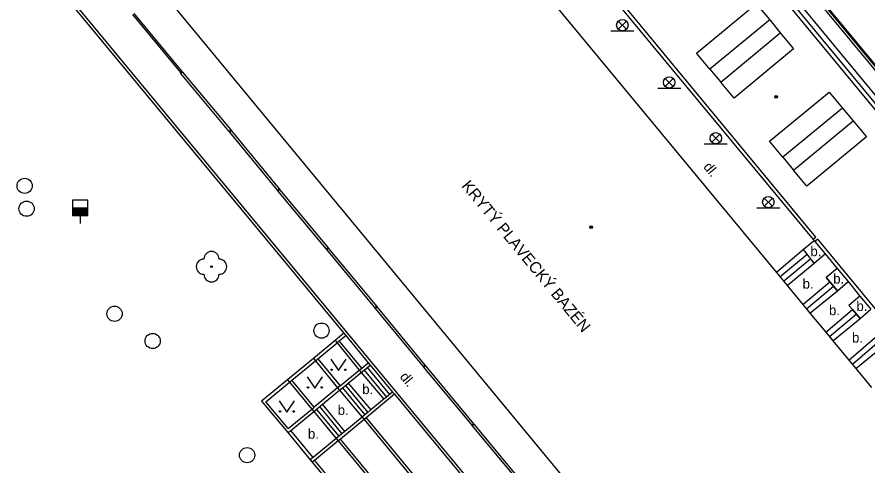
# Model space of a CAD drawing. Extents: x -600391 to -599491, y -1160176 to -1159402.
# Drawn here: x -599751.9 to -599696.1, y -1159877.5 to -1159848.1 of the extents above; entities that cross this region are included whole.
import ezdxf

# ---------------------------------------------------------------- set-up
doc = ezdxf.new("R2010")
doc.units = 0
for name, color, linetype in [('Level 11', 7, 'Continuous'), ('Level 22', 7, 'Continuous'), ('Level 27', 7, 'Continuous'), ('Level 28', 7, 'Continuous'), ('Level 33', 7, 'Continuous'), ('Level 36', 7, 'Continuous'), ('Level 39', 7, 'Continuous'), ('Level 40', 7, 'Continuous'), ('Level 41', 7, 'Continuous'), ('Level 5', 7, 'Continuous'), ('Level 7', 7, 'Continuous'), ('Level 9', 7, 'Continuous')]:
    doc.layers.add(name, color=color, linetype=linetype)

msp = doc.modelspace()

# ---------------------------------------------------------------- linework, layer by layer
at = {"layer": 'Level 11'}
for points in [[(-599717.11, -1159825.57), (-599678.17, -1159872.61), (-599678.46, -1159873.24)], [(-599718.55, -1159826.36), (-599679.6, -1159873.49)], [(-599678.46, -1159873.24), (-599679.36, -1159872.8), (-599700.72, -1159846.96), (-599717.88, -1159826.21)], [(-599699.49, -1159862.52), (-599724.96, -1159831.69)], [(-599717.09, -1159841.61), (-599699.67, -1159862.67)], [(-599749.52, -1159845.64), (-599749.58, -1159845.7), (-599730.46, -1159868.81)], [(-599700.59, -1159904.64), (-599749.43, -1159845.57)], [(-599706.44, -1159851.47), (-599707.32, -1159850.42), (-599703.4, -1159847.18), (-599702.52, -1159848.24)], [(-599744.34, -1159847.89), (-599741.19, -1159851.7)], [(-599744.24, -1159847.81), (-599741.09, -1159851.62)], [(-599702.52, -1159848.24), (-599706.44, -1159851.47)], [(-599702.52, -1159848.24), (-599701.83, -1159849.08)], [(-599705.73, -1159852.34), (-599701.83, -1159849.08)], [(-599701.83, -1159849.08), (-599700.95, -1159850.14), (-599704.86, -1159853.38)], [(-599706.44, -1159851.47), (-599705.73, -1159852.34)], [(-599741.19, -1159851.7), (-599741.09, -1159851.62)], [(-599741.15, -1159851.75), (-599741.19, -1159851.7)], [(-599741.05, -1159851.68), (-599741.15, -1159851.75)], [(-599737.99, -1159855.56), (-599741.15, -1159851.75)], [(-599741.09, -1159851.62), (-599741.05, -1159851.68)], [(-599741.05, -1159851.68), (-599737.89, -1159855.47)], [(-599704.86, -1159853.38), (-599705.73, -1159852.34)], [(-599701.66, -1159857.26), (-599702.53, -1159856.21), (-599698.61, -1159852.98), (-599697.74, -1159854.03)], [(-599697.74, -1159854.03), (-599701.66, -1159857.26)], [(-599697.74, -1159854.03), (-599697.04, -1159854.88)], [(-599700.96, -1159858.12), (-599697.04, -1159854.88)], [(-599697.04, -1159854.88), (-599696.17, -1159855.93)], [(-599737.99, -1159855.56), (-599737.89, -1159855.47)], [(-599737.89, -1159855.47), (-599737.84, -1159855.52)], [(-599737.94, -1159855.61), (-599737.99, -1159855.56)], [(-599737.84, -1159855.52), (-599737.94, -1159855.61)], [(-599734.81, -1159859.42), (-599737.94, -1159855.61)], [(-599737.84, -1159855.52), (-599734.71, -1159859.34)], [(-599696.17, -1159855.93), (-599700.09, -1159859.17), (-599700.96, -1159858.12)], [(-599701.66, -1159857.26), (-599700.96, -1159858.12)], [(-599734.81, -1159859.42), (-599734.71, -1159859.34)], [(-599734.67, -1159859.4), (-599734.77, -1159859.48)], [(-599734.71, -1159859.34), (-599734.67, -1159859.4)], [(-599734.67, -1159859.4), (-599731.52, -1159863.19)], [(-599734.77, -1159859.48), (-599734.81, -1159859.42)], [(-599731.62, -1159863.27), (-599734.77, -1159859.48)], [(-599699.49, -1159862.52), (-599699.67, -1159862.67)], [(-599699.67, -1159862.67), (-599699.61, -1159862.75)], [(-599699.37, -1159862.64), (-599699.56, -1159862.8)], [(-599684.19, -1159881), (-599699.37, -1159862.64)], [(-599731.62, -1159863.27), (-599731.52, -1159863.19)], [(-599731.58, -1159863.33), (-599731.62, -1159863.27)], [(-599731.48, -1159863.25), (-599731.58, -1159863.33)], [(-599731.52, -1159863.19), (-599731.48, -1159863.25)], [(-599731.48, -1159863.25), (-599728.33, -1159867.05)], [(-599728.43, -1159867.14), (-599731.58, -1159863.33)], [(-599701.86, -1159865.11), (-599700.07, -1159863.62)], [(-599699.6, -1159864.21), (-599700.31, -1159863.33)], [(-599699.6, -1159864.21), (-599698.89, -1159863.61)], [(-599701.62, -1159865.4), (-599699.83, -1159863.92)], [(-599701.37, -1159865.69), (-599699.6, -1159864.21)], [(-599698.1, -1159864.56), (-599698.81, -1159865.16)], [(-599700.35, -1159866.93), (-599698.57, -1159865.45)], [(-599698.81, -1159865.16), (-599698.57, -1159865.45)], [(-599698.57, -1159865.45), (-599698.08, -1159866.03)], [(-599698.08, -1159866.03), (-599697.37, -1159865.43)], [(-599700.11, -1159867.22), (-599698.33, -1159865.73)], [(-599699.88, -1159867.5), (-599698.08, -1159866.03)], [(-599696.6, -1159866.38), (-599697.32, -1159866.99)], [(-599728.43, -1159867.14), (-599728.33, -1159867.05)], [(-599728.38, -1159867.19), (-599728.43, -1159867.14)], [(-599728.28, -1159867.1), (-599728.38, -1159867.19)], [(-599725.25, -1159870.99), (-599728.38, -1159867.19)], [(-599728.33, -1159867.05), (-599728.28, -1159867.1)], [(-599728.28, -1159867.1), (-599725.15, -1159870.91)], [(-599697.32, -1159866.99), (-599697.08, -1159867.27)], [(-599698.84, -1159868.75), (-599697.08, -1159867.27)], [(-599698.6, -1159869.04), (-599696.84, -1159867.56)], [(-599697.08, -1159867.27), (-599696.59, -1159867.85)], [(-599696.59, -1159867.85), (-599695.88, -1159867.25)], [(-599698.37, -1159869.32), (-599696.59, -1159867.85)], [(-599730.46, -1159868.81), (-599731.04, -1159869.3)], [(-599730.46, -1159868.81), (-599730.33, -1159868.96)], [(-599731.04, -1159869.3), (-599732.46, -1159870.49)], [(-599732.18, -1159870.51), (-599730.91, -1159869.45)], [(-599731.04, -1159869.3), (-599730.91, -1159869.45)], [(-599730.91, -1159869.45), (-599730.76, -1159869.33)], [(-599730.91, -1159869.45), (-599729.45, -1159871.24)], [(-599730.76, -1159869.33), (-599730.33, -1159868.96)], [(-599729.29, -1159871.11), (-599730.76, -1159869.33)], [(-599730.33, -1159868.96), (-599728.87, -1159870.76)], [(-599697.32, -1159870.58), (-599695.57, -1159869.07)], [(-599697.09, -1159870.86), (-599695.34, -1159869.35)], [(-599696.87, -1159871.13), (-599695.08, -1159869.68)], [(-599732.46, -1159870.49), (-599734.16, -1159871.88)], [(-599732.46, -1159870.49), (-599732.33, -1159870.64)], [(-599732.33, -1159870.64), (-599732.18, -1159870.51)], [(-599732.18, -1159870.51), (-599730.71, -1159872.28)], [(-599733.88, -1159871.91), (-599732.33, -1159870.64)], [(-599732.33, -1159870.64), (-599730.87, -1159872.41)], [(-599729.45, -1159871.24), (-599729.29, -1159871.11)], [(-599729.29, -1159871.11), (-599728.87, -1159870.76)], [(-599729.13, -1159871.24), (-599728.74, -1159870.92)], [(-599728.94, -1159871.08), (-599727.47, -1159872.85)], [(-599728.87, -1159870.76), (-599728.74, -1159870.92)], [(-599728.74, -1159870.92), (-599727.26, -1159872.68)], [(-599725.25, -1159870.99), (-599725.15, -1159870.91)], [(-599725.21, -1159871.05), (-599725.25, -1159870.99)], [(-599725.11, -1159870.97), (-599725.21, -1159871.05)], [(-599722.06, -1159874.84), (-599725.21, -1159871.05)], [(-599725.15, -1159870.91), (-599725.11, -1159870.97)], [(-599725.11, -1159870.97), (-599721.96, -1159874.76)], [(-599730.71, -1159872.28), (-599729.45, -1159871.24)], [(-599730.17, -1159872.1), (-599729.32, -1159871.39)], [(-599729.45, -1159871.24), (-599729.32, -1159871.39)], [(-599729.32, -1159871.39), (-599729.13, -1159871.24)], [(-599729.32, -1159871.39), (-599727.85, -1159873.16)], [(-599729.13, -1159871.24), (-599727.66, -1159873.01)], [(-599734.16, -1159871.88), (-599735.86, -1159873.29), (-599734.14, -1159875.35)], [(-599734.11, -1159875.07), (-599735.58, -1159873.32), (-599734.03, -1159872.03)], [(-599734.16, -1159871.88), (-599734.03, -1159872.03)], [(-599734.03, -1159872.03), (-599733.88, -1159871.91)], [(-599734.03, -1159872.03), (-599732.57, -1159873.8)], [(-599732.41, -1159873.67), (-599733.88, -1159871.91)], [(-599730.55, -1159872.4), (-599730.36, -1159872.25)], [(-599730.36, -1159872.25), (-599730.17, -1159872.1)], [(-599730.36, -1159872.25), (-599728.89, -1159874.03)], [(-599730.17, -1159872.1), (-599728.69, -1159873.86)], [(-599730.87, -1159872.41), (-599732.41, -1159873.67)], [(-599731.87, -1159873.48), (-599730.74, -1159872.56)], [(-599730.71, -1159872.28), (-599730.87, -1159872.41)], [(-599730.87, -1159872.41), (-599730.74, -1159872.56)], [(-599730.74, -1159872.56), (-599730.55, -1159872.4)], [(-599730.74, -1159872.56), (-599729.27, -1159874.34)], [(-599730.55, -1159872.4), (-599729.08, -1159874.18)], [(-599727.26, -1159872.68), (-599727.66, -1159873.01)], [(-599727.26, -1159872.68), (-599727.13, -1159872.83)], [(-599727.13, -1159872.83), (-599728.99, -1159874.37)], [(-599727.85, -1159873.16), (-599728.69, -1159873.86)], [(-599727.66, -1159873.01), (-599727.85, -1159873.16)], [(-599727.13, -1159872.83), (-599707.92, -1159896.09)], [(-599734.11, -1159875.07), (-599732.57, -1159873.8)], [(-599732.57, -1159873.8), (-599732.41, -1159873.67)], [(-599732.57, -1159873.8), (-599732.44, -1159873.95)], [(-599732.44, -1159873.95), (-599731.87, -1159873.48)], [(-599730.78, -1159875.58), (-599732.25, -1159873.8)], [(-599732.06, -1159873.64), (-599730.59, -1159875.43)], [(-599730.39, -1159875.27), (-599731.87, -1159873.48)], [(-599728.69, -1159873.86), (-599728.89, -1159874.03)], [(-599733.95, -1159875.2), (-599732.44, -1159873.95)], [(-599732.44, -1159873.95), (-599730.97, -1159875.74)], [(-599729.14, -1159874.49), (-599730.69, -1159875.77)], [(-599729.27, -1159874.34), (-599730.39, -1159875.27)], [(-599729.08, -1159874.18), (-599729.27, -1159874.34)], [(-599729.27, -1159874.34), (-599729.14, -1159874.49)], [(-599728.99, -1159874.37), (-599729.14, -1159874.49)], [(-599729.14, -1159874.49), (-599709.94, -1159897.74)], [(-599728.89, -1159874.03), (-599729.08, -1159874.18)], [(-599728.99, -1159874.37), (-599709.78, -1159897.61)], [(-599722.06, -1159874.84), (-599721.96, -1159874.76)], [(-599722.02, -1159874.9), (-599722.06, -1159874.84)], [(-599721.92, -1159874.82), (-599722.02, -1159874.9)], [(-599718.87, -1159878.7), (-599722.02, -1159874.9)], [(-599721.96, -1159874.76), (-599721.92, -1159874.82)], [(-599721.92, -1159874.82), (-599718.78, -1159878.61)], [(-599734.14, -1159875.35), (-599733.95, -1159875.2)], [(-599734.14, -1159875.35), (-599732.67, -1159877.14)], [(-599732.48, -1159876.98), (-599733.95, -1159875.2)], [(-599730.39, -1159875.27), (-599730.97, -1159875.74)], [(-599730.97, -1159875.74), (-599732.48, -1159876.98)], [(-599730.84, -1159875.89), (-599732.39, -1159877.17)], [(-599730.97, -1159875.74), (-599730.84, -1159875.89)], [(-599730.69, -1159875.77), (-599730.84, -1159875.89)], [(-599730.84, -1159875.89), (-599711.64, -1159899.13)], [(-599711.49, -1159899.01), (-599730.69, -1159875.77)], [(-599732.48, -1159876.98), (-599732.67, -1159877.14)], [(-599732.67, -1159877.14), (-599732.54, -1159877.29)], [(-599732.39, -1159877.17), (-599732.54, -1159877.29)], [(-599732.39, -1159877.17), (-599713.19, -1159900.4), (-599711.64, -1159899.13)], [(-599732.54, -1159877.29), (-599713.22, -1159900.68)]]:
    msp.add_lwpolyline(points, dxfattribs=at)
at = {"layer": 'Level 22'}
msp.add_circle((-599739.15, -1159864.45), 0.05, dxfattribs=at)
for centre, start, end in [((-599739.15, -1159863.95), 0, 180), ((-599739.65, -1159864.45), 90, 270), ((-599738.65, -1159864.45), 270, 90), ((-599739.15, -1159864.95), 180, 0)]:
    msp.add_arc(centre, 0.5, start, end, dxfattribs=at)
at = {"layer": 'Level 27'}
for centre in [(-599751.41, -1159859.14), (-599751.28, -1159860.64), (-599745.51, -1159867.54), (-599731.93, -1159868.65), (-599743.01, -1159869.33), (-599736.81, -1159876.83)]:
    msp.add_circle(centre, 0.5, dxfattribs=at)
at = {"layer": 'Level 28'}
for p, q in [((-599748.27, -1159860.58), (-599747.27, -1159860.58)), ((-599748.27, -1159860.63), (-599747.27, -1159860.63)), ((-599748.27, -1159860.68), (-599747.27, -1159860.68)), ((-599748.27, -1159860.73), (-599747.27, -1159860.73)), ((-599748.27, -1159860.78), (-599747.27, -1159860.78)), ((-599748.27, -1159860.83), (-599747.27, -1159860.83)), ((-599748.27, -1159860.88), (-599747.27, -1159860.88)), ((-599748.27, -1159860.93), (-599747.27, -1159860.93)), ((-599748.27, -1159860.98), (-599747.27, -1159860.98)), ((-599748.27, -1159861.03), (-599747.27, -1159861.03)), ((-599747.77, -1159861.08), (-599747.77, -1159861.61))]:
    msp.add_line(p, q, dxfattribs=at)
msp.add_lwpolyline([(-599748.27, -1159861.08), (-599747.27, -1159861.08), (-599747.27, -1159860.08), (-599748.27, -1159860.08)], close=True, dxfattribs=at)
at = {"layer": 'Level 33'}
for p, q in [((-599712.455, -1159848.85), (-599711.925, -1159848.32)), ((-599712.455, -1159848.32), (-599711.925, -1159848.85)), ((-599712.94, -1159848.96), (-599711.44, -1159848.96)), ((-599709.375, -1159852.61), (-599708.845, -1159852.08)), ((-599709.375, -1159852.08), (-599708.845, -1159852.61)), ((-599709.86, -1159852.72), (-599708.36, -1159852.72)), ((-599706.325, -1159856.28), (-599705.795, -1159855.75)), ((-599706.325, -1159855.75), (-599705.795, -1159856.28)), ((-599706.81, -1159856.39), (-599705.31, -1159856.39)), ((-599702.875, -1159860.47), (-599702.345, -1159859.94)), ((-599702.875, -1159859.94), (-599702.345, -1159860.47)), ((-599703.36, -1159860.58), (-599701.86, -1159860.58))]:
    msp.add_line(p, q, dxfattribs=at)
for centre in [(-599712.19, -1159848.585), (-599709.11, -1159852.345), (-599706.06, -1159856.015), (-599702.61, -1159860.205)]:
    msp.add_circle(centre, 0.375, dxfattribs=at)
at = {"layer": 'Level 36'}
for points in [[(-599731.32, -1159870.52), (-599730.82, -1159871.27), (-599730.32, -1159870.52)], [(-599732.86, -1159871.68), (-599732.36, -1159872.43), (-599731.86, -1159871.68)], [(-599734.7, -1159873.26), (-599734.2, -1159874.01), (-599733.7, -1159873.26)]]:
    msp.add_lwpolyline(points, dxfattribs=at)
for centre in [(-599731.27, -1159871.22), (-599730.371, -1159871.22), (-599732.81, -1159872.38), (-599731.911, -1159872.38), (-599734.65, -1159873.96), (-599733.751, -1159873.96)]:
    msp.add_circle(centre, 0.05, dxfattribs=at)
at = {"layer": 'Level 39'}
for centre, radius in [((-599702.09, -1159853.3), 0.09), ((-599702.09, -1159853.3), 0.0398), ((-599714.23, -1159861.86), 0.09), ((-599714.23, -1159861.86), 0.0398)]:
    msp.add_circle(centre, radius, dxfattribs=at)
at = {"layer": 'Level 5'}
for points in [[(-599718.16, -1159826.44), (-599679.44, -1159873.29)], [(-599719.58, -1159843.67), (-599702.08, -1159864.84)], [(-599703.97, -1159892.9), (-599742.7, -1159846.01)], [(-599699.61, -1159862.75), (-599700.31, -1159863.33)], [(-599699.56, -1159862.8), (-599699.61, -1159862.75)], [(-599699.56, -1159862.8), (-599698.89, -1159863.61)], [(-599700.31, -1159863.33), (-599702.08, -1159864.84)], [(-599698.89, -1159863.61), (-599698.1, -1159864.56)], [(-599702.08, -1159864.84), (-599701.37, -1159865.69)], [(-599698.1, -1159864.56), (-599697.37, -1159865.43)], [(-599697.37, -1159865.43), (-599696.6, -1159866.38)], [(-599701.37, -1159865.69), (-599700.35, -1159866.93)], [(-599696.6, -1159866.38), (-599695.88, -1159867.25)], [(-599700.35, -1159866.93), (-599699.88, -1159867.5)], [(-599699.88, -1159867.5), (-599698.84, -1159868.75)], [(-599698.84, -1159868.75), (-599698.37, -1159869.32)], [(-599698.37, -1159869.32), (-599697.32, -1159870.58)], [(-599697.32, -1159870.58), (-599696.87, -1159871.13)], [(-599696.87, -1159871.13), (-599695.83, -1159872.39)]]:
    msp.add_lwpolyline(points, dxfattribs=at)
at = {"layer": 'Level 7'}
for points in [[(-599717.29, -1159825.12), (-599677.97, -1159872.57)], [(-599717.14, -1159825.18), (-599678.05, -1159872.37)]]:
    msp.add_lwpolyline(points, dxfattribs=at)
at = {"layer": 'Level 9'}
for points in [[(-599699.6, -1159864.21), (-599700.31, -1159863.33)], [(-599698.57, -1159865.45), (-599698.81, -1159865.16)], [(-599698.08, -1159866.03), (-599698.57, -1159865.45)], [(-599697.08, -1159867.27), (-599697.32, -1159866.99)], [(-599696.59, -1159867.85), (-599697.08, -1159867.27)]]:
    msp.add_lwpolyline(points, dxfattribs=at)

# ---------------------------------------------------------------- texts
at = {"layer": 'Level 40'}
for rotation, p in [(309.4, (-599706.91, -1159857.91)), (309.6, (-599726.83, -1159871.7))]:
    msp.add_text('dl.', height=0.65, rotation=rotation, dxfattribs=at).set_placement(p)
for p in [(-599699.85, -1159863.76), (-599698.35, -1159865.56), (-599700.36, -1159865.89), (-599696.83, -1159867.36), (-599698.63, -1159867.63), (-599697.12, -1159869.43), (-599729.26, -1159872.82), (-599730.87, -1159874.19), (-599732.82, -1159875.75)]:
    msp.add_text('b.', height=0.65, dxfattribs=at).set_placement(p)
at = {"layer": 'Level 41'}
msp.add_text('KRYTÝ PLAVECKÝ BAZÉN', height=0.75, rotation=309.56, dxfattribs=at).set_placement((-599722.78, -1159859.16))

doc.saveas('drawing.dxf')
